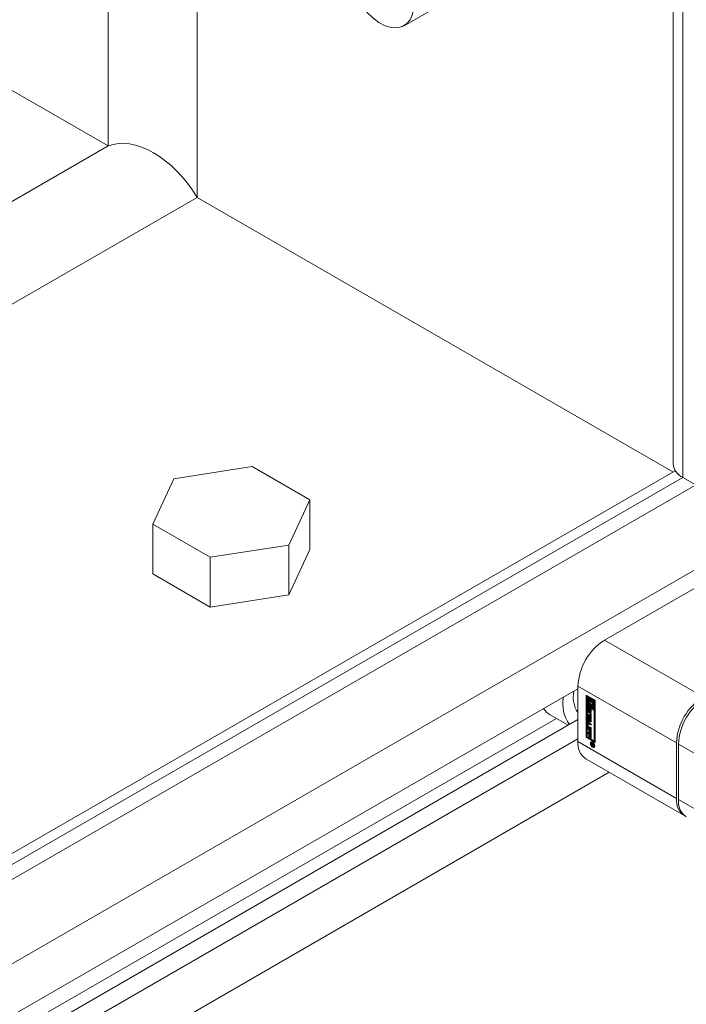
# Model space of a CAD drawing. Header units: millimetres. Extents: x 525 to 29324, y 175 to 20618.
# Tile 538 of 588: x 27255 to 27397, y 14034 to 14244. Entities that reach past the tile are written whole.
import ezdxf

# ---------------------------------------------------------------- set-up
doc = ezdxf.new("R2010")
doc.units = ezdxf.units.MM
doc.linetypes.add('SLD-Continua', pattern=[0])

msp = doc.modelspace()

# ---------------------------------------------------------------- linework, layer by layer
at = {"color": 7, "linetype": 'SLD-Continua', "lineweight": 18, "ltscale": 35}
for p, q in [((27396.31, 14146.05), (27396.31, 14914.57)), ((27396.31, 14146.05), (27396.31, 14914.57)), ((27396.31, 14146.05), (27396.31, 14914.57)), ((27396.31, 14146.05), (27396.31, 14914.57)), ((27396.31, 14146.05), (27396.31, 14914.57)), ((27396.31, 14146.05), (27396.31, 14914.57)), ((27396.31, 14146.05), (27396.31, 14914.57)), ((27396.31, 14146.05), (27396.31, 14914.57)), ((27396.31, 14146.05), (27396.31, 14914.57)), ((27394.26, 14913.38), (27394.26, 14148.91)), ((27394.26, 14913.38), (27394.26, 14148.91)), ((27394.26, 14913.38), (27394.26, 14148.91)), ((27394.26, 14913.38), (27394.26, 14148.91)), ((27394.26, 14913.38), (27394.26, 14148.91)), ((27394.26, 14913.38), (27394.26, 14148.91)), ((27394.26, 14913.38), (27394.26, 14148.91)), ((27394.26, 14913.38), (27394.26, 14148.91)), ((27394.26, 14913.38), (27394.26, 14148.91)), ((27292.84, 14205.74), (27292.84, 14828.72)), ((27292.84, 14205.74), (27292.84, 14828.72)), ((27292.84, 14205.74), (27292.84, 14828.72)), ((27292.84, 14205.74), (27292.84, 14828.72)), ((27292.84, 14205.74), (27292.84, 14828.72)), ((27292.84, 14205.74), (27292.84, 14828.72)), ((27292.84, 14205.74), (27292.84, 14828.72)), ((27292.84, 14205.74), (27292.84, 14828.72)), ((27292.84, 14205.74), (27292.84, 14828.72)), ((27273.86, 14216.7), (27273.86, 14817.77)), ((27273.86, 14216.7), (27273.86, 14817.77)), ((27273.86, 14216.7), (27273.86, 14817.77)), ((27273.86, 14216.7), (27273.86, 14817.77)), ((27273.86, 14216.7), (27273.86, 14817.77)), ((27273.86, 14216.7), (27273.86, 14817.77)), ((27273.86, 14216.7), (27273.86, 14817.77)), ((27273.86, 14216.7), (27273.86, 14817.77)), ((27273.86, 14216.7), (27273.86, 14817.77)), ((27336.92, 14242.32), (27351.77, 14250.89)), ((27336.92, 14242.32), (27351.77, 14250.89)), ((27336.92, 14242.32), (27351.77, 14250.89)), ((27273.86, 14216.7), (27227.52, 14243.47)), ((27273.86, 14216.7), (27227.52, 14243.47)), ((27273.86, 14216.7), (27227.52, 14243.47)), ((27273.86, 14216.7), (27227.52, 14243.47)), ((27273.86, 14216.7), (27227.52, 14243.47)), ((27273.86, 14216.7), (27227.52, 14243.47)), ((27273.86, 14216.7), (27227.52, 14243.47)), ((27273.86, 14216.7), (27227.52, 14243.47)), ((27273.86, 14216.7), (27227.52, 14243.47)), ((26854.62, 13974.74), (27273.86, 14216.7)), ((26854.62, 13974.74), (27273.86, 14216.7)), ((26854.62, 13974.74), (27273.86, 14216.7)), ((26854.62, 13974.74), (27273.86, 14216.7)), ((26854.62, 13974.74), (27273.86, 14216.7)), ((26854.62, 13974.74), (27273.86, 14216.7)), ((26854.62, 13974.74), (27273.86, 14216.7)), ((26854.62, 13974.74), (27273.86, 14216.7)), ((26854.62, 13974.74), (27273.86, 14216.7)), ((26854.62, 13952.83), (27292.84, 14205.74)), ((26854.62, 13952.83), (27292.84, 14205.74)), ((26854.62, 13952.83), (27292.84, 14205.74)), ((26854.62, 13952.83), (27292.84, 14205.74)), ((26854.62, 13952.83), (27292.84, 14205.74)), ((26854.62, 13952.83), (27292.84, 14205.74)), ((26854.62, 13952.83), (27292.84, 14205.74)), ((26854.62, 13952.83), (27292.84, 14205.74)), ((26854.62, 13952.83), (27292.84, 14205.74)), ((27394.23, 14147.22), (27292.84, 14205.74)), ((27394.23, 14147.22), (27292.84, 14205.74)), ((27394.23, 14147.22), (27292.84, 14205.74)), ((27394.23, 14147.22), (27292.84, 14205.74)), ((27394.23, 14147.22), (27292.84, 14205.74)), ((27394.23, 14147.22), (27292.84, 14205.74)), ((27394.23, 14147.22), (27292.84, 14205.74)), ((27394.23, 14147.22), (27292.84, 14205.74)), ((27394.23, 14147.22), (27292.84, 14205.74)), ((26054.99, 13368.7), (27410.26, 14150.89)), ((26054.99, 13368.7), (27410.26, 14150.89)), ((26054.99, 13368.7), (27410.26, 14150.89)), ((26054.99, 13368.7), (27410.26, 14150.89)), ((26054.99, 13368.7), (27410.26, 14150.89)), ((26054.99, 13368.7), (27410.26, 14150.89)), ((26054.99, 13368.7), (27410.26, 14150.89)), ((26054.99, 13368.7), (27410.26, 14150.89)), ((26670.78, 13724.1), (27410.26, 14150.89)), ((27410.26, 14150.89), (27144.54, 13997.53)), ((27304.58, 14148.36), (27287.85, 14145.77)), ((27304.58, 14148.36), (27287.85, 14145.77)), ((27304.58, 14148.36), (27287.85, 14145.77)), ((27316.83, 14141.29), (27304.58, 14148.36)), ((27316.83, 14141.29), (27304.58, 14148.36)), ((27316.83, 14141.29), (27304.58, 14148.36)), ((27394.71, 14147.49), (26854.62, 13835.79)), ((27394.71, 14147.49), (26854.62, 13835.79)), ((27394.71, 14147.49), (26854.62, 13835.79)), ((27394.71, 14147.49), (26854.62, 13835.79)), ((27394.71, 14147.49), (26854.62, 13835.79)), ((27394.71, 14147.49), (26854.62, 13835.79)), ((27394.71, 14147.49), (26854.62, 13835.79)), ((27394.71, 14147.49), (26854.62, 13835.79)), ((27394.71, 14147.49), (26854.62, 13835.79)), ((26854.62, 13833.42), (27396.31, 14146.05)), ((26854.62, 13833.42), (27396.31, 14146.05)), ((26854.62, 13833.42), (27396.31, 14146.05)), ((26854.62, 13833.42), (27396.31, 14146.05)), ((26854.62, 13833.42), (27396.31, 14146.05)), ((26854.62, 13833.42), (27396.31, 14146.05)), ((26854.62, 13833.42), (27396.31, 14146.05)), ((26854.62, 13833.42), (27396.31, 14146.05)), ((26854.62, 13833.42), (27396.31, 14146.05)), ((27287.85, 14145.77), (27283.37, 14136.12)), ((27287.85, 14145.77), (27283.37, 14136.12)), ((27287.85, 14145.77), (27283.37, 14136.12)), ((27399.1, 14144.45), (27396.31, 14146.05)), ((27399.1, 14144.45), (27396.31, 14146.05)), ((27399.1, 14144.45), (27396.31, 14146.05)), ((27399.1, 14144.45), (27396.31, 14146.05)), ((27399.1, 14144.45), (27396.31, 14146.05)), ((27399.1, 14144.45), (27396.31, 14146.05)), ((27399.1, 14144.45), (27396.31, 14146.05)), ((27399.1, 14144.45), (27396.31, 14146.05)), ((27399.1, 14144.45), (27396.31, 14146.05)), ((27312.35, 14131.64), (27316.83, 14141.29)), ((27312.35, 14131.64), (27316.83, 14141.29)), ((27312.35, 14131.64), (27316.83, 14141.29)), ((27316.83, 14130.68), (27316.83, 14141.29)), ((27316.83, 14130.68), (27316.83, 14141.29)), ((27316.83, 14130.68), (27316.83, 14141.29)), ((27283.37, 14136.12), (27295.62, 14129.05)), ((27283.37, 14125.5), (27283.37, 14136.12)), ((27283.37, 14136.12), (27295.62, 14129.05)), ((27283.37, 14125.5), (27283.37, 14136.12)), ((27283.37, 14136.12), (27295.62, 14129.05)), ((27283.37, 14125.5), (27283.37, 14136.12)), ((27410.26, 14132.93), (27160.09, 13988.55)), ((27295.62, 14129.05), (27312.35, 14131.64)), ((27295.62, 14129.05), (27312.35, 14131.64)), ((27295.62, 14129.05), (27312.35, 14131.64)), ((27312.35, 14121.02), (27312.35, 14131.64)), ((27312.35, 14121.02), (27312.35, 14131.64)), ((27312.35, 14121.02), (27312.35, 14131.64)), ((27295.62, 14118.43), (27295.62, 14129.05)), ((27295.62, 14118.43), (27295.62, 14129.05)), ((27295.62, 14118.43), (27295.62, 14129.05)), ((27312.35, 14121.02), (27316.83, 14130.68)), ((27312.35, 14121.02), (27316.83, 14130.68)), ((27312.35, 14121.02), (27316.83, 14130.68)), ((27410.26, 14129.05), (27379.65, 14111.39)), ((27283.37, 14125.5), (27295.62, 14118.43)), ((27283.37, 14125.5), (27295.62, 14118.43)), ((27283.37, 14125.5), (27295.62, 14118.43)), ((27295.62, 14118.43), (27312.35, 14121.02)), ((27295.62, 14118.43), (27312.35, 14121.02)), ((27295.62, 14118.43), (27312.35, 14121.02)), ((27379.65, 14111.39), (27400.65, 14099.27)), ((27373.99, 14101.59), (27394.99, 14089.47)), ((27373.99, 14101.59), (27373.99, 14089.75)), ((27373.99, 14100.98), (27160.09, 13977.53)), ((27375.76, 14099.63), (27377.62, 14098.56)), ((27375.76, 14090.65), (27375.76, 14099.63)), ((27375.9, 14099.55), (27375.9, 14090.73)), ((27376.08, 14099.41), (27375.94, 14099.33)), ((27375.94, 14099.33), (27375.94, 14097.45)), ((27376.11, 14099.23), (27375.94, 14099.33)), ((27375.94, 14097.45), (27376.6, 14097.06)), ((27376.25, 14099.31), (27376.08, 14099.41)), ((27376.25, 14099.31), (27376.11, 14099.23)), ((27376.11, 14097.55), (27376.11, 14099.23)), ((27376.25, 14097.63), (27376.11, 14097.55)), ((27376.43, 14097.37), (27376.11, 14097.55)), ((27376.25, 14098.43), (27376.25, 14099.31)), ((27376.25, 14097.63), (27376.25, 14097.98)), ((27376.43, 14097.53), (27376.25, 14097.63)), ((27376.43, 14098.58), (27376.35, 14098.54)), ((27376.57, 14099.13), (27376.43, 14099.04)), ((27376.43, 14099.04), (27376.43, 14098.57)), ((27376.6, 14098.94), (27376.43, 14099.04)), ((27376.43, 14097.64), (27376.43, 14097.37)), ((27376.74, 14099.03), (27376.57, 14099.13)), ((27376.74, 14099.03), (27376.6, 14098.94)), ((27376.6, 14098.34), (27376.6, 14098.94)), ((27376.74, 14098.42), (27376.6, 14098.34)), ((27376.74, 14097.75), (27376.6, 14097.67)), ((27376.6, 14097.06), (27376.6, 14097.67)), ((27376.74, 14098.42), (27376.74, 14099.03)), ((27376.74, 14097.15), (27376.74, 14097.75)), ((27376.92, 14098.92), (27376.78, 14098.84)), ((27376.78, 14098.84), (27376.78, 14098.23)), ((27377.44, 14098.46), (27376.78, 14098.84)), ((27376.92, 14097.65), (27376.78, 14097.57)), ((27376.78, 14097.57), (27376.78, 14096.96)), ((27377.58, 14098.54), (27376.92, 14098.92)), ((27376.96, 14097.65), (27376.92, 14097.65)), ((27376.95, 14098.54), (27377.27, 14098.36)), ((27376.95, 14098.26), (27376.95, 14098.54)), ((27377.09, 14098.34), (27376.95, 14098.26)), ((27377.03, 14097.37), (27377.17, 14097.45)), ((27377.09, 14098.34), (27377.09, 14098.46)), ((27377.09, 14096.94), (27377.09, 14097.41)), ((27377.27, 14098.36), (27377.27, 14096.68)), ((27377.58, 14098.54), (27377.44, 14098.46)), ((27377.44, 14096.58), (27377.44, 14098.46)), ((27377.58, 14096.66), (27377.58, 14098.54)), ((27377.62, 14098.56), (27377.62, 14089.58)), ((27368.07, 14095.44), (27371.89, 14093.23)), ((27375.94, 14097.25), (27376.08, 14097.33)), ((27377.44, 14096.38), (27375.94, 14097.25)), ((27375.94, 14097.25), (27375.94, 14090.75)), ((27376.15, 14096.93), (27376.01, 14096.85)), ((27376.01, 14096.34), (27376.01, 14096.85)), ((27376.15, 14096.42), (27376.01, 14096.34)), ((27376.04, 14095.63), (27376.59, 14095.31)), ((27376.04, 14095.36), (27376.04, 14095.63)), ((27376.18, 14095.44), (27376.04, 14095.36)), ((27376.59, 14095.04), (27376.04, 14095.36)), ((27377.58, 14096.46), (27376.08, 14097.33)), ((27376.15, 14096.42), (27376.15, 14096.93)), ((27376.18, 14095.44), (27376.18, 14095.55)), ((27376.73, 14095.12), (27376.18, 14095.44)), ((27376.2, 14096.7), (27376.2, 14096.27)), ((27376.25, 14096.78), (27376.22, 14096.77)), ((27376.25, 14096.78), (27376.23, 14096.77)), ((27376.24, 14095.94), (27376.38, 14096.03)), ((27376.25, 14096.97), (27376.25, 14096.76)), ((27376.25, 14096.76), (27376.25, 14096.77)), ((27376.25, 14096.77), (27376.25, 14096.77)), ((27376.27, 14096.15), (27376.41, 14096.23)), ((27376.41, 14096.23), (27376.27, 14096.15)), ((27376.43, 14096.25), (27376.29, 14096.17)), ((27376.3, 14096.21), (27376.31, 14096.68)), ((27376.44, 14096.29), (27376.3, 14096.21)), ((27376.45, 14096.76), (27376.31, 14096.68)), ((27376.41, 14096.23), (27376.41, 14096.23)), ((27376.44, 14096.29), (27376.45, 14096.76)), ((27376.48, 14096.54), (27376.47, 14096.07)), ((27376.65, 14096.69), (27376.5, 14096.61)), ((27376.65, 14096.69), (27376.51, 14096.61)), ((27376.67, 14096.69), (27376.53, 14096.6)), ((27376.67, 14096.69), (27376.53, 14096.61)), ((27376.53, 14095.78), (27376.53, 14095.99)), ((27376.67, 14095.86), (27376.53, 14095.78)), ((27376.54, 14095.77), (27376.68, 14095.86)), ((27376.55, 14095.99), (27376.69, 14096.07)), ((27376.69, 14096.65), (27376.56, 14096.58)), ((27376.7, 14096.08), (27376.56, 14096)), ((27376.71, 14096.61), (27376.57, 14096.53)), ((27376.71, 14096.11), (27376.57, 14096.03)), ((27376.72, 14096.57), (27376.58, 14096.49)), ((27376.58, 14096.06), (27376.58, 14096.49)), ((27376.72, 14096.14), (27376.58, 14096.06)), ((27376.59, 14095.69), (27376.77, 14095.58)), ((27376.59, 14095.31), (27376.59, 14095.69)), ((27376.73, 14095.39), (27376.59, 14095.31)), ((27376.74, 14097.15), (27376.6, 14097.06)), ((27376.67, 14096.06), (27376.67, 14095.86)), ((27376.72, 14096.14), (27376.72, 14096.57)), ((27376.73, 14095.39), (27376.73, 14095.61)), ((27376.77, 14096.41), (27376.77, 14095.91)), ((27376.77, 14095.58), (27376.77, 14094.56)), ((27376.78, 14096.96), (27376.95, 14096.86)), ((27376.95, 14096.86), (27376.95, 14097.34)), ((27377.09, 14096.94), (27376.95, 14096.86)), ((27377.27, 14096.68), (27377.44, 14096.58)), ((27377.58, 14096.66), (27377.44, 14096.58)), ((27377.58, 14096.46), (27377.44, 14096.38)), ((27377.44, 14089.88), (27377.44, 14096.38)), ((27377.58, 14089.96), (27377.58, 14096.46)), ((27369.42, 14094.66), (27148.07, 13966.91)), ((27373.99, 14094.44), (27156.56, 13968.95)), ((27376.15, 14093.79), (27376.01, 14093.71)), ((27376.01, 14093.13), (27376.01, 14093.71)), ((27376.15, 14093.21), (27376.01, 14093.13)), ((27376.04, 14095.24), (27376.77, 14094.37)), ((27376.04, 14094.95), (27376.04, 14095.24)), ((27376.18, 14095.03), (27376.04, 14094.95)), ((27376.16, 14094.8), (27376.04, 14094.95)), ((27376.04, 14094.24), (27376.16, 14094.25)), ((27376.04, 14093.95), (27376.04, 14094.24)), ((27376.18, 14094.03), (27376.04, 14093.95)), ((27376.77, 14093.97), (27376.04, 14093.95)), ((27376.15, 14093.21), (27376.15, 14093.79)), ((27376.3, 14094.88), (27376.16, 14094.8)), ((27376.16, 14094.25), (27376.16, 14094.8)), ((27376.3, 14094.33), (27376.16, 14094.25)), ((27376.18, 14095.03), (27376.18, 14095.08)), ((27376.3, 14094.88), (27376.18, 14095.03)), ((27376.18, 14094.03), (27376.18, 14094.26)), ((27376.77, 14094.05), (27376.18, 14094.03)), ((27376.19, 14093.51), (27376.19, 14093.12)), ((27376.35, 14093.64), (27376.21, 14093.56)), ((27376.24, 14093.84), (27376.77, 14093.54)), ((27376.41, 14093.63), (27376.26, 14093.55)), ((27376.77, 14093.26), (27376.26, 14093.55)), ((27376.3, 14094.33), (27376.3, 14094.88)), ((27376.46, 14094.7), (27376.32, 14094.61)), ((27376.61, 14094.26), (27376.32, 14094.61)), ((27376.32, 14094.61), (27376.32, 14094.25)), ((27376.32, 14094.25), (27376.61, 14094.26)), ((27376.77, 14093.42), (27376.41, 14093.63)), ((27376.75, 14094.35), (27376.46, 14094.7)), ((27376.73, 14095.12), (27376.59, 14095.04)), ((27376.59, 14094.66), (27376.59, 14095.04)), ((27376.73, 14094.74), (27376.59, 14094.66)), ((27376.77, 14094.56), (27376.59, 14094.66)), ((27376.75, 14094.35), (27376.61, 14094.26)), ((27376.73, 14094.74), (27376.73, 14095.12)), ((27376.77, 14094.72), (27376.73, 14094.74)), ((27376.77, 14094.37), (27376.77, 14093.97)), ((27376.77, 14093.54), (27376.77, 14093.26)), ((27376.04, 14092.76), (27376.77, 14092.33)), ((27376.04, 14092.48), (27376.04, 14092.76)), ((27376.18, 14092.56), (27376.04, 14092.48)), ((27376.28, 14092.34), (27376.04, 14092.48)), ((27376.04, 14091.75), (27376.77, 14091.33)), ((27376.04, 14091.48), (27376.04, 14091.75)), ((27376.18, 14091.56), (27376.04, 14091.48)), ((27376.28, 14091.33), (27376.04, 14091.48)), ((27376.18, 14092.56), (27376.18, 14092.67)), ((27376.43, 14092.42), (27376.18, 14092.56)), ((27376.18, 14091.56), (27376.18, 14091.67)), ((27376.43, 14091.41), (27376.18, 14091.56)), ((27376.38, 14092.82), (27376.24, 14092.73)), ((27376.77, 14092.43), (27376.24, 14092.73)), ((27376.26, 14092.99), (27376.77, 14092.71)), ((27376.43, 14092.42), (27376.28, 14092.34)), ((27376.28, 14091.72), (27376.28, 14092.34)), ((27376.43, 14091.8), (27376.28, 14091.72)), ((27376.46, 14091.62), (27376.28, 14091.72)), ((27376.43, 14091.41), (27376.28, 14091.33)), ((27376.28, 14090.71), (27376.28, 14091.33)), ((27376.77, 14092.59), (27376.38, 14092.82)), ((27376.43, 14091.8), (27376.43, 14092.42)), ((27376.46, 14091.78), (27376.43, 14091.8)), ((27376.43, 14090.8), (27376.43, 14091.41)), ((27376.6, 14092.32), (27376.46, 14092.23)), ((27376.59, 14092.16), (27376.46, 14092.23)), ((27376.46, 14092.23), (27376.46, 14091.62)), ((27376.6, 14091.31), (27376.46, 14091.23)), ((27376.59, 14091.16), (27376.46, 14091.23)), ((27376.46, 14091.23), (27376.46, 14090.61)), ((27376.73, 14092.24), (27376.59, 14092.16)), ((27376.59, 14091.51), (27376.59, 14092.16)), ((27376.73, 14091.59), (27376.59, 14091.51)), ((27376.77, 14091.41), (27376.59, 14091.51)), ((27376.73, 14091.24), (27376.59, 14091.16)), ((27376.59, 14090.51), (27376.59, 14091.16)), ((27376.73, 14092.24), (27376.6, 14092.32)), ((27376.73, 14091.24), (27376.6, 14091.31)), ((27376.73, 14091.59), (27376.73, 14092.24)), ((27376.77, 14091.57), (27376.73, 14091.59)), ((27376.73, 14090.59), (27376.73, 14091.24)), ((27376.77, 14092.71), (27376.77, 14092.43)), ((27376.77, 14092.33), (27376.77, 14091.41)), ((27376.77, 14091.33), (27376.77, 14090.4)), ((27373.99, 14090.36), (27160.09, 13966.91)), ((27373.99, 14089.75), (27394.99, 14077.63)), ((27375.9, 14090.73), (27375.76, 14090.65)), ((27377.62, 14089.58), (27375.76, 14090.65)), ((27375.9, 14090.73), (27377.62, 14089.74)), ((27375.94, 14090.75), (27377.44, 14089.88)), ((27376.43, 14090.8), (27376.28, 14090.71)), ((27376.46, 14090.61), (27376.28, 14090.71)), ((27376.46, 14090.77), (27376.43, 14090.8)), ((27376.73, 14090.59), (27376.59, 14090.51)), ((27376.77, 14090.4), (27376.59, 14090.51)), ((27376.77, 14090.57), (27376.73, 14090.59)), ((27376.84, 14089.41), (27377.35, 14089.12)), ((27376.84, 14089.3), (27376.84, 14089.41)), ((27376.94, 14089.35), (27376.84, 14089.3)), ((27377.08, 14089.16), (27376.84, 14089.3)), ((27376.84, 14089.14), (27377.08, 14089.16)), ((27376.84, 14089.01), (27376.84, 14089.14)), ((27376.98, 14089.09), (27376.84, 14089.01)), ((27377.04, 14089.04), (27376.84, 14089.01)), ((27376.99, 14089.61), (27376.85, 14089.53)), ((27376.98, 14089.09), (27376.98, 14089.15)), ((27377.1, 14089.11), (27376.98, 14089.09)), ((27377.09, 14089.64), (27376.99, 14089.61)), ((27377.1, 14089.08), (27377.04, 14089.04)), ((27377.18, 14089.22), (27377.08, 14089.16)), ((27377.1, 14089.51), (27377.2, 14089.56)), ((27377.2, 14089.2), (27377.1, 14089.15)), ((27377.1, 14089.15), (27377.1, 14089.12)), ((27377.27, 14089.05), (27377.1, 14089.15)), ((27377.24, 14088.92), (27377.35, 14088.98)), ((27377.35, 14088.99), (27377.25, 14088.93)), ((27377.35, 14089.03), (27377.26, 14088.98)), ((27377.26, 14088.98), (27377.27, 14088.99)), ((27377.35, 14089.1), (27377.27, 14089.05)), ((27377.35, 14089.06), (27377.27, 14089.01)), ((27377.27, 14089.01), (27377.27, 14089.05)), ((27377.35, 14089.04), (27377.27, 14088.99)), ((27377.27, 14088.99), (27377.27, 14089.01)), ((27377.35, 14089.12), (27377.35, 14088.93)), ((27377.44, 14089.88), (27377.58, 14089.96)), ((27394.99, 14077.63), (27394.99, 14089.47)), ((27416.42, 14077.1), (27395.42, 14089.22)), ((27395.42, 14089.22), (27395.42, 14077.38)), ((27377.1, 14088.55), (27377.23, 14088.62)), ((27377.19, 14088.93), (27377.11, 14088.89)), ((27377.18, 14088.82), (27377.33, 14088.9)), ((27377.33, 14088.9), (27377.19, 14088.82)), ((27377.2, 14088.81), (27377.34, 14088.89)), ((27377.31, 14088.8), (27377.29, 14088.8)), ((27377.34, 14088.89), (27377.35, 14088.89)), ((27377.36, 14088.64), (27377.5, 14088.72)), ((27375.65, 14086.09), (27396.65, 14073.96)), ((27380.67, 14083.19), (27160.09, 13955.89)), ((27416.42, 14065.26), (27395.42, 14077.38))]:
    msp.add_line(p, q, dxfattribs=at)
at = {"color": 7, "linetype": 'SLD-Continua', "lineweight": 18, "ltscale": 35, "flags": 128}
for points in [[(27324.85, 14255.06), (27324.98, 14253.44), (27325.36, 14251.74), (27325.97, 14250), (27326.8, 14248.3), (27327.82, 14246.7), (27328.98, 14245.25), (27330.25, 14244.01), (27331.58, 14243.02), (27332.93, 14242.32), (27334.23, 14241.93), (27335.46, 14241.87), (27336.55, 14242.14), (27337.48, 14242.73), (27338.21, 14243.61), (27338.71, 14244.77), (27338.96, 14246.14), (27338.96, 14247.7), (27338.71, 14249.37), (27338.21, 14251.1), (27337.48, 14252.82), (27336.55, 14254.48), (27335.46, 14256.01), (27334.23, 14257.37), (27332.93, 14258.49), (27331.58, 14259.33), (27330.25, 14259.88), (27328.98, 14260.11), (27327.82, 14260), (27326.8, 14259.57), (27325.97, 14258.83), (27325.36, 14257.81), (27324.98, 14256.54), (27324.85, 14255.06)], [(27324.85, 14255.06), (27324.98, 14253.44), (27325.36, 14251.74), (27325.97, 14250), (27326.8, 14248.3), (27327.82, 14246.7), (27328.98, 14245.25), (27330.25, 14244.01), (27331.58, 14243.02), (27332.93, 14242.32), (27334.23, 14241.93), (27335.46, 14241.87), (27336.55, 14242.14), (27337.48, 14242.73), (27338.21, 14243.61), (27338.71, 14244.77), (27338.96, 14246.14), (27338.96, 14247.7), (27338.71, 14249.37), (27338.21, 14251.1), (27337.48, 14252.82), (27336.55, 14254.48), (27335.46, 14256.01), (27334.23, 14257.37), (27332.93, 14258.49), (27331.58, 14259.33), (27330.25, 14259.88), (27328.98, 14260.11), (27327.82, 14260), (27326.8, 14259.57), (27325.97, 14258.83), (27325.36, 14257.81), (27324.98, 14256.54), (27324.85, 14255.06)], [(27324.85, 14255.06), (27324.98, 14253.44), (27325.36, 14251.74), (27325.97, 14250), (27326.8, 14248.3), (27327.82, 14246.7), (27328.98, 14245.25), (27330.25, 14244.01), (27331.58, 14243.02), (27332.93, 14242.32), (27334.23, 14241.93), (27335.46, 14241.87), (27336.55, 14242.14), (27337.48, 14242.73), (27338.21, 14243.61), (27338.71, 14244.77), (27338.96, 14246.14), (27338.96, 14247.7), (27338.71, 14249.37), (27338.21, 14251.1), (27337.48, 14252.82), (27336.55, 14254.48), (27335.46, 14256.01), (27334.23, 14257.37), (27332.93, 14258.49), (27331.58, 14259.33), (27330.25, 14259.88), (27328.98, 14260.11), (27327.82, 14260), (27326.8, 14259.57), (27325.97, 14258.83), (27325.36, 14257.81), (27324.98, 14256.54), (27324.85, 14255.06)], [(27376.43, 14098.57), (27376.34, 14098.53), (27376.27, 14098.46), (27376.23, 14098.36), (27376.21, 14098.23), (27376.23, 14098.09), (27376.27, 14097.93), (27376.34, 14097.78), (27376.43, 14097.64)], [(27376.6, 14097.67), (27376.52, 14097.77), (27376.45, 14097.89), (27376.4, 14098.01), (27376.39, 14098.13), (27376.4, 14098.23), (27376.45, 14098.3), (27376.52, 14098.34), (27376.6, 14098.34)], [(27376.78, 14098.23), (27376.86, 14098.14), (27376.93, 14098.02), (27376.98, 14097.9), (27376.99, 14097.78), (27376.98, 14097.68), (27376.93, 14097.61), (27376.86, 14097.57), (27376.78, 14097.57)], [(27376.95, 14097.34), (27377.04, 14097.38), (27377.11, 14097.45), (27377.15, 14097.55), (27377.17, 14097.68), (27377.15, 14097.82), (27377.11, 14097.97), (27377.04, 14098.12), (27376.95, 14098.26)], [(27376.17, 14097.01), (27376.16, 14096.98), (27376.15, 14096.93)], [(27376.38, 14096.03), (27376.43, 14096), (27376.46, 14096)], [(27376.46, 14096.84), (27376.45, 14096.81), (27376.45, 14096.76)], [(27376.65, 14096.69), (27376.65, 14096.69), (27376.65, 14096.69)], [(27376.68, 14095.86), (27376.72, 14095.84), (27376.76, 14095.83)], [(27376.71, 14096.61), (27376.71, 14096.62), (27376.71, 14096.62)], [(27376.17, 14093.87), (27376.16, 14093.84), (27376.15, 14093.79)], [(27377.1, 14088.55), (27376.92, 14088.69), (27376.77, 14088.9), (27376.67, 14089.13), (27376.63, 14089.36), (27376.67, 14089.54), (27376.77, 14089.66), (27376.92, 14089.69), (27377.1, 14089.63)], [(27377.1, 14089.51), (27376.96, 14089.55), (27376.85, 14089.53), (27376.77, 14089.44), (27376.74, 14089.3), (27376.77, 14089.12), (27376.85, 14088.94), (27376.96, 14088.78), (27377.1, 14088.67)], [(27376.77, 14089.46), (27376.81, 14089.63), (27376.85, 14089.69)], [(27377.1, 14089.63), (27377.28, 14089.48), (27377.43, 14089.28), (27377.53, 14089.04), (27377.57, 14088.82), (27377.53, 14088.63), (27377.43, 14088.51), (27377.28, 14088.48), (27377.1, 14088.55)], [(27377.1, 14088.67), (27377.24, 14088.62), (27377.36, 14088.64), (27377.44, 14088.73), (27377.46, 14088.88), (27377.44, 14089.05), (27377.36, 14089.23), (27377.24, 14089.39), (27377.1, 14089.51)], [(27377.5, 14088.57), (27377.42, 14088.57), (27377.26, 14088.62)], [(27377.5, 14088.72), (27377.5, 14088.72), (27377.57, 14088.8)]]:
    msp.add_lwpolyline(points, dxfattribs=at)
at = {"color": 7, "linetype": 'SLD-Continua', "lineweight": 18, "ltscale": 1225}
for centre, radius, start, end in [((27397.72, 14149.23), 3.47, 185.2337, 246.0998), ((27397.72, 14149.23), 3.47, 185.2337, 246.0998), ((27397.72, 14149.23), 3.47, 185.2337, 246.0998), ((27397.72, 14149.23), 3.47, 185.2337, 246.0998), ((27397.72, 14149.23), 3.47, 185.2337, 246.0998), ((27397.72, 14149.23), 3.47, 185.2337, 246.0998), ((27397.72, 14149.23), 3.47, 185.2337, 246.0998), ((27397.72, 14149.23), 3.47, 185.2337, 246.0998), ((27397.72, 14149.23), 3.47, 185.2337, 246.0998), ((27386.27, 14101.03), 12.29, 122.6023, 177.3977), ((27379.01, 14099.21), 6.04, 168.0991, 213.9336), ((27378.36, 14097.8), 7.61, 169.5684, 215.4599), ((27377.07, 14098.18), 0.539, 162.4672, 232.2024), ((27376.19, 14097.66), 1.14, 17.6216, 36.8572), ((27377.04, 14097.67), 0.252, 300.8342, 334.9858), ((27407.28, 14088.91), 12.29, 122.6023, 177.3977), ((27407.7, 14088.67), 12.29, 122.6023, 177.3977), ((27370.26, 14099.16), 4.32, 213.8448, 239.4807), ((27376.15, 14096.87), 0.142, 50.815, 189.2203), ((27376.51, 14096.36), 0.5, 182.6023, 237.3977), ((27376.61, 14096.44), 0.462, 181.8482, 208.3744), ((27376.35, 14096.7), 0.15, 166.7736, 180.4307), ((27376.41, 14096.27), 0.213, 180.6019, 195.822), ((27376.27, 14096.72), 0.0626, 140.0849, 167.5269), ((27376.36, 14096.25), 0.153, 195.0336, 213.491), ((27376.24, 14096.75), 0.0236, 95.0101, 138.5257), ((27376.23, 14096.74), 0.0274, 60.0939, 89.7327), ((27376.28, 14096.2), 0.0616, 213.0727, 238.4452), ((27376.08, 14096.71), 0.317, 57.8294, 59.9969), ((27376.33, 14096.05), 0.141, 230.4968, 7.1507), ((27376.26, 14096.17), 0.0218, 233.6925, 298.769), ((27376.62, 14096.41), 0.45, 215.4867, 238.3314), ((27376.25, 14096.18), 0.0436, 303.5095, 336.9901), ((27376.17, 14096.22), 0.125, 337.0637, 357.0949), ((27376.45, 14096.7), 0.142, 50.8734, 189.578), ((27376.39, 14096.27), 0.0436, 303.5095, 336.9901), ((27376.32, 14096.3), 0.125, 337.0637, 357.0949), ((27376.57, 14096.55), 0.093, 153.2323, 170.3732), ((27376.66, 14096.54), 0.178, 170.9141, 178.9454), ((27376.52, 14096.58), 0.0335, 114.5836, 153.9137), ((27376.52, 14096.59), 0.0231, 54.9572, 110.7175), ((27376.51, 14096.57), 0.0431, 58.384, 60.0022), ((27376.49, 14096.55), 0.067, 24.2422, 57.3858), ((27376.54, 14096.01), 0.0258, 236.8556, 278.2009), ((27376.7, 14096.05), 0.318, 237.5394, 239.9935), ((27376.27, 14096.39), 0.5, 2.6023, 57.3977), ((27376.54, 14096.01), 0.026, 281.1806, 333.613), ((27376.63, 14095.88), 0.142, 230.815, 9.2203), ((27376.4, 14096.5), 0.176, 11.4309, 26.732), ((27376.5, 14096.04), 0.0708, 328.7136, 350.449), ((27376.37, 14096.49), 0.202, 0.3672, 12.2359), ((27376.42, 14096.06), 0.154, 348.7277, 0.3147), ((27376.66, 14096.67), 0.0224, 58.3619, 111.0801), ((27376.84, 14096.13), 0.318, 237.5394, 239.9935), ((27376.68, 14096.1), 0.027, 300.6201, 333.0958), ((27376.64, 14096.12), 0.0708, 328.7136, 350.449), ((27376.51, 14096.57), 0.202, 0.3672, 12.2359), ((27376.56, 14096.14), 0.154, 348.7277, 0.3147), ((27376.15, 14093.73), 0.14, 50.815, 189.2203), ((27376.64, 14093.23), 0.492, 182.6023, 237.3977), ((27376.24, 14093.52), 0.0448, 50.815, 189.2203), ((27376.38, 14093.59), 0.0516, 54.3909, 114.3073), ((27376.5, 14093.15), 0.492, 182.6023, 237.3977), ((27376.35, 14093.13), 0.158, 182.6023, 237.3977), ((27377.8, 14089.26), 3.84, 172.7448, 235.9477), ((27377.37, 14089.1), 0.337, 189.8422, 219.3592), ((27377.4, 14089.12), 0.3, 179.8228, 203.3081), ((27377.27, 14089.07), 0.156, 205.2481, 236.1942), ((27377.14, 14088.99), 0.124, 334.5431, 356.8234), ((27377.33, 14089.06), 0.28, 218.3105, 238.9293), ((27377.27, 14089.07), 0.162, 236.4965, 239.9778), ((27377.28, 14088.99), 0.202, 240.0077, 240.6665), ((27377.25, 14089.04), 0.128, 239.6306, 252.3879), ((27377.3, 14088.99), 0.204, 236.3528, 239.9752), ((27377.26, 14088.9), 0.106, 234.9455, 290.7917), ((27377.23, 14088.95), 0.0312, 246.5072, 329.9098), ((27377.46, 14089.12), 0.258, 224.9604, 239.3962), ((27377.26, 14088.87), 0.0842, 297.0532, 345.5479), ((27377.44, 14089.07), 0.204, 236.3528, 239.9752), ((27377.43, 14089.08), 0.202, 240.0077, 240.6665), ((27377.09, 14088.93), 0.263, 343.9666, 0.0339), ((27398.83, 14077.18), 3.86, 173.3024, 239.5199), ((27399.23, 14076.9), 3.84, 172.7448, 235.9477)]:
    msp.add_arc(centre, radius, start, end, dxfattribs=at)
msp.add_ellipse((27282.94, 14200.03), major_axis=(-10.11, 16.14), ratio=0.599856, start_param=4.690628, end_param=6.181593, dxfattribs=at)
msp.add_ellipse((27282.94, 14200.03), major_axis=(-10.11, 16.14), ratio=0.599856, start_param=4.690628, end_param=6.181593, dxfattribs=at)
msp.add_ellipse((27282.94, 14200.03), major_axis=(-10.11, 16.14), ratio=0.599856, start_param=4.690628, end_param=6.181593, dxfattribs=at)
msp.add_ellipse((27282.94, 14200.03), major_axis=(-10.11, 16.14), ratio=0.599856, start_param=4.690628, end_param=6.181593, dxfattribs=at)
msp.add_ellipse((27282.94, 14200.03), major_axis=(-10.11, 16.14), ratio=0.599856, start_param=4.690628, end_param=6.181593, dxfattribs=at)
msp.add_ellipse((27282.94, 14200.03), major_axis=(-10.11, 16.14), ratio=0.599856, start_param=4.690628, end_param=6.181593, dxfattribs=at)
msp.add_ellipse((27282.94, 14200.03), major_axis=(-10.11, 16.14), ratio=0.599856, start_param=4.690628, end_param=6.181593, dxfattribs=at)
msp.add_ellipse((27282.94, 14200.03), major_axis=(-10.11, 16.14), ratio=0.599856, start_param=4.690628, end_param=6.181593, dxfattribs=at)
msp.add_ellipse((27282.94, 14200.03), major_axis=(-10.11, 16.14), ratio=0.599856, start_param=4.690628, end_param=6.181593, dxfattribs=at)

doc.saveas('drawing.dxf')
